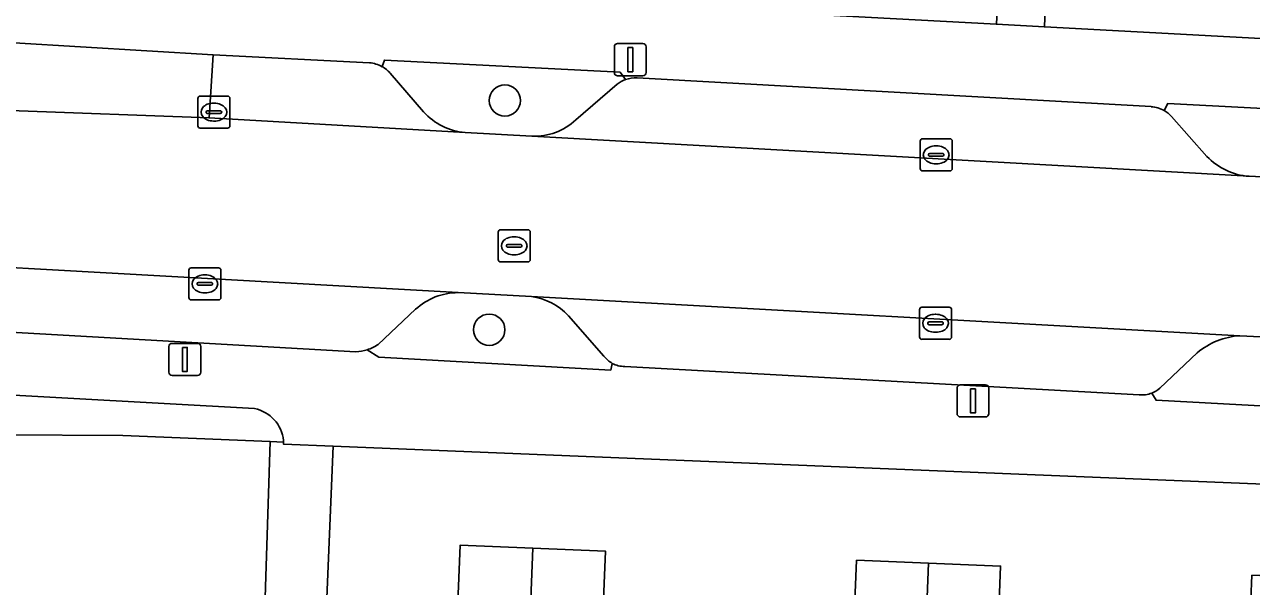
# Model space of a CAD drawing. Extents: x 161354 to 162026, y 386504 to 387460.
# Drawn here: x 161442.86 to 161481.11, y 387216.09 to 387233.6 of the extents above; entities that cross this region are included whole.
import ezdxf

# ---------------------------------------------------------------- set-up
doc = ezdxf.new("R2010")
doc.units = 0
for name, color, linetype in [('IMGEO_Boom', 7, 'Continuous'), ('IMGEO_Erf', 7, 'Continuous'), ('IMGEO_Groenvoorziening', 7, 'Continuous'), ('IMGEO_Kolk', 7, 'Continuous'), ('IMGEO_Lichtmast', 7, 'Continuous'), ('IMGEO_Pand', 7, 'Continuous'), ('IMGEO_Parkeervlak_open', 7, 'Continuous'), ('IMGEO_Rijbaan_lokaal_open', 7, 'Continuous'), ('IMGEO_Rioolput', 7, 'Continuous'), ('IMGEO_Voetpad_open', 7, 'Continuous')]:
    doc.layers.add(name, color=color, linetype=linetype)

msp = doc.modelspace()

# ---------------------------------------------------------------- linework, layer by layer
at = {"layer": 'IMGEO_Boom'}
for centre in [(161457.837, 387231.234), (161457.349, 387224.089)]:
    msp.add_circle(centre, 0.489, dxfattribs=at)
at = {"layer": 'IMGEO_Erf'}
for points in [[(161476.007, 387267.465), (161475.913, 387265.1), (161478.91, 387264.98), (161478.712, 387260.012), (161478.514, 387255.046), (161475.517, 387255.166), (161475.422, 387252.794), (161478.42, 387252.675), (161478.222, 387247.717), (161478.025, 387242.761), (161475.027, 387242.88), (161474.93, 387240.462), (161477.928, 387240.343), (161477.729, 387235.349), (161474.731, 387235.455), (161474.654, 387233.529), (161494.492, 387232.461)], [(161450.523, 387220.604), (161445.928, 387220.787), (161438.373, 387220.834), (161429.395, 387220.532)], [(161425.304, 387216.653), (161425.297, 387216.571), (161421.823, 387177.885), (161421.232, 387171.876), (161448.92, 387170.708), (161450.523, 387220.604)], [(161513.31, 387217.981), (161452.485, 387220.458), (161452.235, 387214.485), (161456.321, 387214.323), (161456.441, 387217.37), (161458.705, 387217.28), (161460.969, 387217.191), (161460.849, 387214.166), (161464.766, 387214.011), (161468.679, 387213.857), (161468.799, 387216.901)], [(161468.799, 387216.901), (161471.046, 387216.812), (161473.292, 387216.723), (161473.171, 387213.673)], [(161481.002, 387213.363), (161481.124, 387216.437), (161483.366, 387216.348), (161485.606, 387216.26), (161485.485, 387213.195)]]:
    msp.add_lwpolyline(points, dxfattribs=at)
at = {"layer": 'IMGEO_Groenvoorziening'}
for points in [[(161461.599, 387231.886), (161461.43, 387232.122), (161454.082, 387232.497), (161454.008, 387232.29)], [(161454.261, 387232.092), (161455.304, 387230.884)], [(161460.045, 387230.634), (161461.333, 387231.741)], [(161486.054, 387230.539), (161485.838, 387230.759), (161478.505, 387231.146), (161478.394, 387230.921)], [(161478.619, 387230.736), (161479.723, 387229.49)], [(161456.603, 387230.24), (161458.682, 387230.121)], [(161481.036, 387228.873), (161483.183, 387228.764)], [(161458.663, 387225.123), (161456.384, 387225.246)], [(161455.05, 387224.726), (161453.885, 387223.632)], [(161460.927, 387223.265), (161459.817, 387224.526)], [(161482.891, 387223.792), (161480.752, 387223.903)], [(161453.546, 387223.464), (161453.909, 387223.232), (161461.139, 387222.829), (161461.186, 387223.041)], [(161479.423, 387223.368), (161478.254, 387222.265)], [(161450.032, 387221.631), (161426.185, 387222.949)], [(161478.001, 387222.112), (161478.14, 387221.891), (161485.391, 387221.5), (161485.474, 387221.706)], [(161429.395, 387220.532), (161438.373, 387220.834), (161445.928, 387220.787), (161450.523, 387220.604), (161450.937, 387220.587), (161450.934, 387220.638)]]:
    msp.add_lwpolyline(points, dxfattribs=at)
for centre, radius, start, end in [((161453.502, 387231.383), 1.039, 43.0556, 60.8503), ((161461.936, 387230.951), 0.994, 109.8277, 127.363), ((161456.738, 387232.145), 1.91, 221.3177, 265.941), ((161477.954, 387230.156), 0.883, 41.0728, 60.0716), ((161458.761, 387231.978), 1.859, 267.5594, 313.6909), ((161481.183, 387230.891), 2.024, 223.8252, 265.8356), ((161456.393, 387223.251), 1.995, 90.2625, 132.3297), ((161458.394, 387223.19), 1.952, 43.2027, 82.0894), ((161480.89, 387221.643), 2.265, 93.487, 130.3684), ((161453.136, 387224.717), 1.319, 288.1146, 304.6091), ((161461.561, 387223.737), 0.79, 216.6347, 241.6546), ((161477.703, 387222.891), 0.834, 290.9551, 311.3712), ((161449.807, 387220.52), 1.134, 5.9745, 78.5269)]:
    msp.add_arc(centre, radius, start, end, dxfattribs=at)
at = {"layer": 'IMGEO_Kolk'}
for p, q in [((161448.266, 387230.447), (161448.266, 387231.299)), ((161448.341, 387231.373), (161449.193, 387231.373)), ((161448.754, 387231.153), (161448.779, 387231.153)), ((161449.267, 387231.299), (161449.267, 387230.447)), ((161448.525, 387230.867), (161448.525, 387230.879)), ((161448.963, 387230.83), (161448.565, 387230.83)), ((161448.568, 387230.916), (161448.966, 387230.916)), ((161449.009, 387230.879), (161449.009, 387230.867)), ((161449.193, 387230.373), (161448.341, 387230.373)), ((161448.777, 387230.593), (161448.752, 387230.593)), ((161470.782, 387229.115), (161470.782, 387229.967)), ((161470.857, 387230.041), (161471.709, 387230.041)), ((161471.783, 387229.967), (161471.783, 387229.115)), ((161471.041, 387229.535), (161471.041, 387229.547)), ((161471.084, 387229.584), (161471.482, 387229.584)), ((161471.27, 387229.821), (161471.295, 387229.821)), ((161471.525, 387229.547), (161471.525, 387229.535)), ((161471.479, 387229.498), (161471.081, 387229.498)), ((161471.293, 387229.261), (161471.268, 387229.261)), ((161471.709, 387229.041), (161470.857, 387229.041)), ((161447.984, 387225.093), (161447.984, 387225.945)), ((161448.059, 387226.019), (161448.911, 387226.019)), ((161448.472, 387225.799), (161448.497, 387225.799)), ((161448.985, 387225.945), (161448.985, 387225.093)), ((161448.243, 387225.513), (161448.243, 387225.525)), ((161448.681, 387225.476), (161448.283, 387225.476)), ((161448.286, 387225.562), (161448.684, 387225.562)), ((161448.727, 387225.525), (161448.727, 387225.513)), ((161448.911, 387225.019), (161448.059, 387225.019)), ((161448.495, 387225.239), (161448.47, 387225.239)), ((161470.762, 387223.864), (161470.762, 387224.716)), ((161470.837, 387224.79), (161471.689, 387224.79)), ((161471.25, 387224.57), (161471.275, 387224.57)), ((161471.763, 387224.716), (161471.763, 387223.864)), ((161471.021, 387224.284), (161471.021, 387224.296)), ((161471.459, 387224.247), (161471.061, 387224.247)), ((161471.064, 387224.333), (161471.462, 387224.333)), ((161471.505, 387224.296), (161471.505, 387224.284)), ((161471.273, 387224.01), (161471.248, 387224.01)), ((161471.689, 387223.79), (161470.837, 387223.79))]:
    msp.add_line(p, q, dxfattribs=at)
for points in [[(161448.266, 387230.447), (161448.266, 387231.299)], [(161448.341, 387231.373), (161449.193, 387231.373)], [(161449.267, 387231.299), (161449.267, 387230.447)], [(161449.193, 387230.373), (161448.341, 387230.373)], [(161470.782, 387229.115), (161470.782, 387229.967)], [(161470.857, 387230.041), (161471.709, 387230.041)], [(161471.783, 387229.967), (161471.783, 387229.115)], [(161471.709, 387229.041), (161470.857, 387229.041)], [(161447.984, 387225.093), (161447.984, 387225.945)], [(161448.059, 387226.019), (161448.911, 387226.019)], [(161448.985, 387225.945), (161448.985, 387225.093)], [(161448.911, 387225.019), (161448.059, 387225.019)], [(161470.762, 387223.864), (161470.762, 387224.716)], [(161470.837, 387224.79), (161471.689, 387224.79)], [(161471.763, 387224.716), (161471.763, 387223.864)], [(161471.689, 387223.79), (161470.837, 387223.79)]]:
    msp.add_lwpolyline(points, dxfattribs=at)
for centre, radius, start, end in [((161448.343, 387231.297), 0.0765, 91.552, 178.448), ((161448.343, 387231.297), 0.0765, 91.552, 178.448), ((161449.191, 387231.297), 0.0765, 1.552, 88.448), ((161449.191, 387231.297), 0.0765, 1.552, 88.448), ((161448.565, 387230.876), 0.0403, 85.8775, 175.7526), ((161448.562, 387230.866), 0.0366, 178.938, 274.7102), ((161448.966, 387230.873), 0.043, 264.8664, 352.4533), ((161448.97, 387230.878), 0.0386, 1.7309, 96.639), ((161448.343, 387230.449), 0.0765, 181.552, 268.448), ((161448.343, 387230.449), 0.0765, 181.552, 268.448), ((161449.191, 387230.449), 0.0765, 271.552, 358.448), ((161449.191, 387230.449), 0.0765, 271.552, 358.448), ((161470.859, 387229.965), 0.0765, 91.552, 178.448), ((161470.859, 387229.965), 0.0765, 91.552, 178.448), ((161471.707, 387229.965), 0.0765, 1.552, 88.448), ((161471.707, 387229.965), 0.0765, 1.552, 88.448), ((161471.081, 387229.544), 0.0403, 85.8775, 175.7526), ((161471.078, 387229.534), 0.0366, 178.938, 274.7102), ((161471.482, 387229.541), 0.043, 264.8664, 352.4533), ((161471.486, 387229.546), 0.0386, 1.7309, 96.639), ((161470.859, 387229.117), 0.0765, 181.552, 268.448), ((161470.859, 387229.117), 0.0765, 181.552, 268.448), ((161471.707, 387229.117), 0.0765, 271.552, 358.448), ((161471.707, 387229.117), 0.0765, 271.552, 358.448), ((161448.061, 387225.943), 0.0765, 91.552, 178.448), ((161448.061, 387225.943), 0.0765, 91.552, 178.448), ((161448.909, 387225.943), 0.0765, 1.552, 88.448), ((161448.909, 387225.943), 0.0765, 1.552, 88.448), ((161448.283, 387225.522), 0.0403, 85.8775, 175.7526), ((161448.28, 387225.512), 0.0366, 178.938, 274.7102), ((161448.684, 387225.519), 0.043, 264.8664, 352.4533), ((161448.688, 387225.524), 0.0386, 1.7309, 96.639), ((161448.061, 387225.095), 0.0765, 181.552, 268.448), ((161448.061, 387225.095), 0.0765, 181.552, 268.448), ((161448.909, 387225.095), 0.0765, 271.552, 358.448), ((161448.909, 387225.095), 0.0765, 271.552, 358.448), ((161470.839, 387224.714), 0.0765, 91.552, 178.448), ((161470.839, 387224.714), 0.0765, 91.552, 178.448), ((161471.687, 387224.714), 0.0765, 1.552, 88.448), ((161471.687, 387224.714), 0.0765, 1.552, 88.448), ((161471.061, 387224.293), 0.0403, 85.8775, 175.7526), ((161471.058, 387224.283), 0.0366, 178.938, 274.7102), ((161471.462, 387224.29), 0.043, 264.8664, 352.4533), ((161471.466, 387224.295), 0.0386, 1.7309, 96.639), ((161470.839, 387223.866), 0.0765, 181.552, 268.448), ((161470.839, 387223.866), 0.0765, 181.552, 268.448), ((161471.687, 387223.866), 0.0765, 271.552, 358.448), ((161471.687, 387223.866), 0.0765, 271.552, 358.448)]:
    msp.add_arc(centre, radius, start, end, dxfattribs=at)
for centre, major_axis, ratio, start_param, end_param in [((161448.753, 387230.873), (-0.387, 0.002), 0.722429, 4.712389, 7.853982), ((161448.778, 387230.873), (-0.39, 0.002), 0.717154, 1.570796, 4.712389), ((161471.269, 387229.541), (-0.387, 0.002), 0.722429, 4.712389, 7.853982), ((161471.294, 387229.541), (-0.39, 0.002), 0.717154, 1.570796, 4.712389), ((161448.471, 387225.519), (-0.387, 0.002), 0.722429, 4.712389, 7.853982), ((161448.496, 387225.519), (-0.39, 0.002), 0.717154, 1.570796, 4.712389), ((161471.249, 387224.29), (-0.387, 0.002), 0.722429, 4.712389, 7.853982), ((161471.274, 387224.29), (-0.39, 0.002), 0.717154, 1.570796, 4.712389)]:
    msp.add_ellipse(centre, major_axis=major_axis, ratio=ratio, start_param=start_param, end_param=end_param, dxfattribs=at)
at = {"layer": 'IMGEO_Lichtmast'}
for p, q in [((161461.351, 387233.008), (161462.141, 387233.008)), ((161462.141, 387233.008), (161461.351, 387233.008)), ((161461.251, 387232.108), (161461.251, 387232.908)), ((161461.251, 387232.908), (161461.251, 387232.108)), ((161462.241, 387232.908), (161462.241, 387232.108)), ((161462.241, 387232.108), (161462.241, 387232.908)), ((161462.141, 387232.008), (161461.351, 387232.008)), ((161461.351, 387232.008), (161462.141, 387232.008)), ((161447.366, 387222.765), (161447.366, 387223.565)), ((161447.366, 387223.565), (161447.366, 387222.765)), ((161447.466, 387223.665), (161448.256, 387223.665)), ((161448.256, 387223.665), (161447.466, 387223.665)), ((161448.356, 387223.565), (161448.356, 387222.765)), ((161448.356, 387222.765), (161448.356, 387223.565)), ((161448.256, 387222.665), (161447.466, 387222.665)), ((161447.466, 387222.665), (161448.256, 387222.665)), ((161471.934, 387221.471), (161471.934, 387222.271)), ((161471.934, 387222.271), (161471.934, 387221.471)), ((161472.034, 387222.371), (161472.824, 387222.371)), ((161472.824, 387222.371), (161472.034, 387222.371)), ((161472.924, 387222.271), (161472.924, 387221.471)), ((161472.924, 387221.471), (161472.924, 387222.271)), ((161472.824, 387221.371), (161472.034, 387221.371)), ((161472.034, 387221.371), (161472.824, 387221.371))]:
    msp.add_line(p, q, dxfattribs=at)
for points in [[(161461.671, 387232.883), (161461.821, 387232.883), (161461.821, 387232.133), (161461.671, 387232.133), (161461.671, 387232.883)], [(161447.786, 387223.54), (161447.936, 387223.54), (161447.936, 387222.79), (161447.786, 387222.79), (161447.786, 387223.54)], [(161472.354, 387222.246), (161472.504, 387222.246), (161472.504, 387221.496), (161472.354, 387221.496), (161472.354, 387222.246)]]:
    msp.add_lwpolyline(points, dxfattribs=at)
for centre, start, end in [((161461.351, 387232.908), 90, 180), ((161461.351, 387232.908), 90, 180), ((161462.141, 387232.908), 0, 90), ((161462.141, 387232.908), 360, 90), ((161461.351, 387232.108), 180, 270), ((161461.351, 387232.108), 180, 270), ((161462.141, 387232.108), 270, 0), ((161462.141, 387232.108), 270, 0), ((161447.466, 387223.565), 90, 180), ((161447.466, 387223.565), 90, 180), ((161448.256, 387223.565), 0, 90), ((161448.256, 387223.565), 360, 90), ((161447.466, 387222.765), 180, 270), ((161447.466, 387222.765), 180, 270), ((161448.256, 387222.765), 270, 0), ((161448.256, 387222.765), 270, 0), ((161472.034, 387222.271), 90, 180), ((161472.034, 387222.271), 90, 180), ((161472.824, 387222.271), 0, 90), ((161472.824, 387222.271), 360, 90), ((161472.034, 387221.471), 180, 270), ((161472.034, 387221.471), 180, 270), ((161472.824, 387221.471), 270, 0), ((161472.824, 387221.471), 270, 0)]:
    msp.add_arc(centre, 0.1, start, end, dxfattribs=at)
at = {"layer": 'IMGEO_Pand'}
for points in [[(161458.705, 387217.28), (161456.441, 387217.37), (161456.321, 387214.323), (161452.235, 387214.485), (161452.038, 387209.489), (161451.894, 387205.853), (161458.249, 387205.602)], [(161458.249, 387205.602), (161464.429, 387205.357), (161464.766, 387214.011), (161460.849, 387214.166), (161460.969, 387217.191), (161458.705, 387217.28)], [(161471.046, 387216.812), (161468.799, 387216.901), (161468.679, 387213.857), (161464.766, 387214.011), (161464.429, 387205.357), (161470.59, 387205.114)], [(161477.086, 387213.518), (161473.171, 387213.673), (161473.292, 387216.723), (161471.046, 387216.812), (161470.59, 387205.114), (161476.749, 387204.87)], [(161476.749, 387204.87), (161482.909, 387204.627), (161483.366, 387216.348), (161481.124, 387216.437), (161481.002, 387213.363), (161477.086, 387213.518)]]:
    msp.add_lwpolyline(points, close=True, dxfattribs=at)
at = {"layer": 'IMGEO_Parkeervlak_open'}
for points in [[(161453.616, 387232.414), (161448.748, 387232.658), (161448.617, 387230.693), (161456.603, 387230.24)], [(161455.304, 387230.884), (161454.261, 387232.092)], [(161477.984, 387231.043), (161461.958, 387231.946)], [(161461.333, 387231.741), (161460.045, 387230.634)], [(161479.723, 387229.49), (161478.619, 387230.736)], [(161458.682, 387230.121), (161481.036, 387228.873)], [(161456.384, 387225.246), (161429.221, 387226.771)], [(161480.752, 387223.903), (161458.663, 387225.123)], [(161432.201, 387224.595), (161453.196, 387223.401)], [(161453.885, 387223.632), (161455.05, 387224.726)], [(161459.817, 387224.526), (161460.927, 387223.265)], [(161478.254, 387222.265), (161479.423, 387223.368)], [(161461.573, 387222.943), (161477.614, 387222.062)]]:
    msp.add_lwpolyline(points, dxfattribs=at)
for centre, radius, start, end in [((161453.51, 387231.397), 1.022, 60.8481, 84.0448), ((161453.502, 387231.383), 1.039, 43.0556, 60.8503), ((161461.936, 387230.951), 0.994, 109.8277, 127.363), ((161461.946, 387230.915), 1.031, 89.3188, 109.6576), ((161456.738, 387232.145), 1.91, 221.3177, 265.941), ((161477.932, 387230.117), 0.927, 60.0956, 86.7625), ((161477.954, 387230.156), 0.883, 41.0728, 60.0716), ((161458.761, 387231.978), 1.859, 267.5594, 313.6909), ((161481.183, 387230.891), 2.024, 223.8252, 265.8356), ((161456.393, 387223.251), 1.995, 90.2625, 132.3297), ((161458.394, 387223.19), 1.952, 43.2027, 82.0894), ((161480.89, 387221.643), 2.265, 93.487, 130.3684), ((161453.132, 387224.76), 1.36, 272.6924, 287.7155), ((161453.136, 387224.717), 1.319, 288.1146, 304.6091), ((161461.561, 387223.737), 0.79, 216.6347, 241.6546), ((161461.573, 387223.757), 0.814, 241.5903, 269.9891), ((161477.703, 387222.891), 0.834, 290.9551, 311.3712), ((161477.704, 387222.892), 0.834, 263.8396, 290.8839)]:
    msp.add_arc(centre, radius, start, end, dxfattribs=at)
at = {"layer": 'IMGEO_Rijbaan_lokaal_open'}
msp.add_lwpolyline([(161448.748, 387232.658), (161442.545, 387233.036), (161442.416, 387230.925), (161448.617, 387230.693)], close=True, dxfattribs=at)
for points in [[(161483.183, 387228.764), (161481.036, 387228.873), (161458.682, 387230.121), (161456.603, 387230.24), (161448.617, 387230.693), (161442.416, 387230.925), (161429.497, 387231.743), (161427.926, 387231.845), (161426.65, 387231.927), (161425.2, 387232.152)], [(161427.29, 387226.84), (161427.672, 387226.832), (161429.221, 387226.771), (161456.384, 387225.246), (161458.663, 387225.123), (161480.752, 387223.903), (161482.891, 387223.792), (161505.049, 387222.528), (161508.34, 387222.365), (161509.716, 387222.279), (161509.804, 387222.272), (161510.042, 387227.278), (161508.652, 387227.359), (161505.457, 387227.512), (161483.183, 387228.764)]]:
    msp.add_lwpolyline(points, dxfattribs=at)
at = {"layer": 'IMGEO_Rioolput'}
for p, q in [((161457.627, 387226.279), (161457.627, 387227.131)), ((161457.702, 387227.205), (161458.554, 387227.205)), ((161458.115, 387226.985), (161458.14, 387226.985)), ((161458.628, 387227.131), (161458.628, 387226.279)), ((161457.886, 387226.699), (161457.886, 387226.711)), ((161458.324, 387226.662), (161457.926, 387226.662)), ((161457.929, 387226.748), (161458.327, 387226.748)), ((161458.37, 387226.711), (161458.37, 387226.699)), ((161458.554, 387226.205), (161457.702, 387226.205)), ((161458.138, 387226.425), (161458.113, 387226.425))]:
    msp.add_line(p, q, dxfattribs=at)
for points in [[(161457.627, 387226.279), (161457.627, 387227.131)], [(161457.702, 387227.205), (161458.554, 387227.205)], [(161458.628, 387227.131), (161458.628, 387226.279)], [(161458.554, 387226.205), (161457.702, 387226.205)]]:
    msp.add_lwpolyline(points, dxfattribs=at)
for centre, radius, start, end in [((161457.704, 387227.129), 0.0765, 91.552, 178.448), ((161457.704, 387227.129), 0.0765, 91.552, 178.448), ((161458.552, 387227.129), 0.0765, 1.552, 88.448), ((161458.552, 387227.129), 0.0765, 1.552, 88.448), ((161457.926, 387226.708), 0.0403, 85.8775, 175.7526), ((161457.923, 387226.698), 0.0366, 178.938, 274.7102), ((161458.327, 387226.705), 0.043, 264.8664, 352.4533), ((161458.331, 387226.71), 0.0386, 1.7309, 96.639), ((161457.704, 387226.281), 0.0765, 181.552, 268.448), ((161457.704, 387226.281), 0.0765, 181.552, 268.448), ((161458.552, 387226.281), 0.0765, 271.552, 358.448), ((161458.552, 387226.281), 0.0765, 271.552, 358.448)]:
    msp.add_arc(centre, radius, start, end, dxfattribs=at)
for centre, major_axis, ratio, start_param, end_param in [((161458.114, 387226.705), (-0.387, 0.002), 0.722429, 4.712389, 7.853982), ((161458.139, 387226.705), (-0.39, 0.002), 0.717154, 1.570796, 4.712389)]:
    msp.add_ellipse(centre, major_axis=major_axis, ratio=ratio, start_param=start_param, end_param=end_param, dxfattribs=at)
at = {"layer": 'IMGEO_Voetpad_open'}
for points in [[(161474.363, 387265.144), (161474.259, 387262.576), (161474.019, 387256.67), (161473.923, 387254.296), (161473.629, 387244.375), (161473.479, 387240.775), (161473.27, 387235.779), (161473.158, 387233.61), (161474.654, 387233.529), (161474.731, 387235.455), (161474.93, 387240.462), (161475.027, 387242.88), (161475.224, 387247.836), (161475.422, 387252.794), (161475.517, 387255.166), (161475.715, 387260.132), (161475.913, 387265.1), (161476.007, 387267.465)], [(161494.526, 387232.455), (161494.492, 387232.461), (161474.654, 387233.529), (161473.158, 387233.61), (161448.808, 387234.92), (161447.317, 387235.001), (161426.712, 387236.11), (161426.624, 387236.116), (161425.2, 387232.152), (161426.65, 387231.927), (161427.926, 387231.845), (161428.05, 387233.971), (161432.12, 387233.758), (161432.277, 387233.546)], [(161432.619, 387233.596), (161442.545, 387233.036), (161448.748, 387232.658), (161453.616, 387232.414)], [(161454.008, 387232.29), (161454.082, 387232.497), (161461.43, 387232.122), (161461.599, 387231.886)], [(161461.958, 387231.946), (161477.984, 387231.043)], [(161478.394, 387230.921), (161478.505, 387231.146), (161485.838, 387230.759), (161486.054, 387230.539)], [(161431.773, 387224.737), (161431.663, 387224.501), (161427.535, 387224.718), (161426.185, 387222.949), (161450.032, 387221.631)], [(161453.196, 387223.401), (161432.201, 387224.595)], [(161461.186, 387223.041), (161461.139, 387222.829), (161453.909, 387223.232), (161453.546, 387223.464)], [(161477.614, 387222.062), (161461.573, 387222.943)], [(161485.474, 387221.706), (161485.391, 387221.5), (161478.14, 387221.891), (161478.001, 387222.112)], [(161452.235, 387214.485), (161452.485, 387220.458), (161450.94, 387220.521), (161450.937, 387220.587), (161450.523, 387220.604), (161448.92, 387170.708)], [(161450.934, 387220.638), (161450.937, 387220.587), (161450.94, 387220.521), (161452.485, 387220.458), (161513.31, 387217.981)]]:
    msp.add_lwpolyline(points, dxfattribs=at)
for centre, radius, start, end in [((161453.51, 387231.397), 1.022, 60.8481, 84.0448), ((161461.946, 387230.915), 1.031, 89.3188, 109.6576), ((161477.932, 387230.117), 0.927, 60.0956, 86.7625), ((161453.132, 387224.76), 1.36, 272.6924, 287.7155), ((161461.573, 387223.757), 0.814, 241.5903, 269.9891), ((161477.704, 387222.892), 0.834, 263.8396, 290.8839), ((161449.807, 387220.52), 1.134, 5.9745, 78.5269)]:
    msp.add_arc(centre, radius, start, end, dxfattribs=at)

doc.saveas('drawing.dxf')
